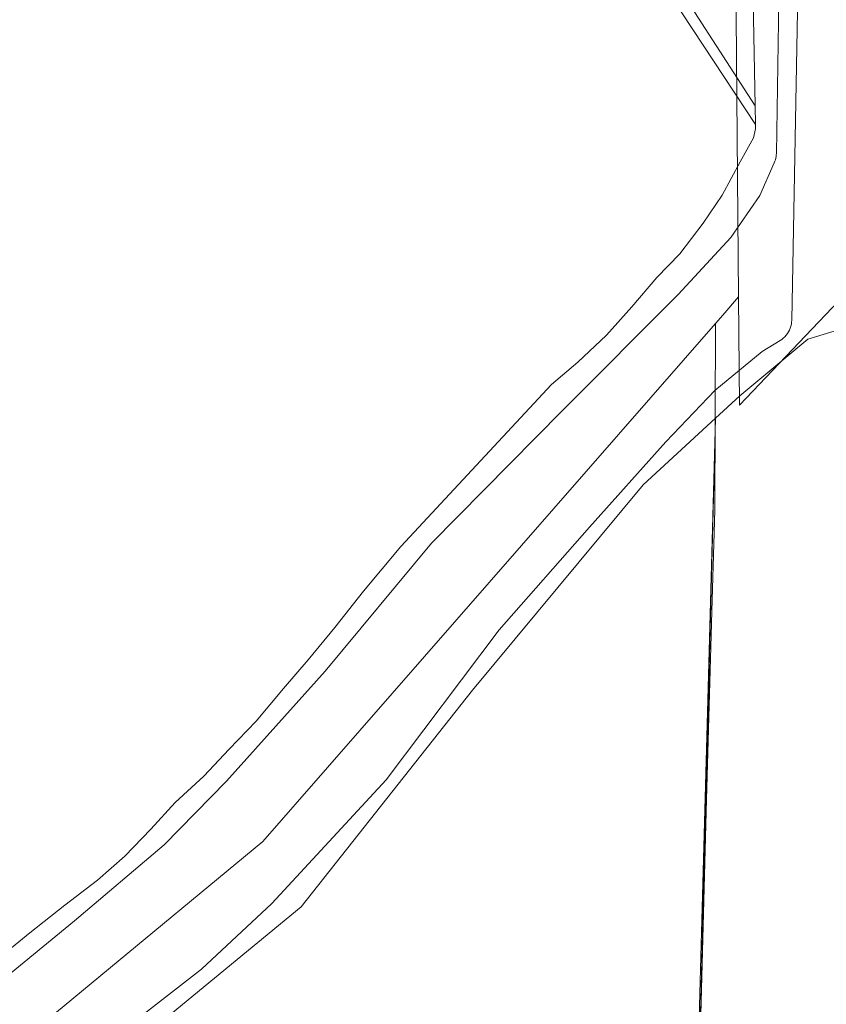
# Model space of a CAD drawing. Header units: metres. Extents: x 250001 to 257773, y 598992 to 609118.
# Tile 454 of 656: x 253751 to 253817, y 603631 to 603712. Entities that reach past the tile are written whole.
import ezdxf
from ezdxf.lldxf.tags import DXFTag

# ---------------------------------------------------------------- set-up
doc = ezdxf.new("R2010")
doc.units = ezdxf.units.M
for name, color, linetype, lineweight in [('B-WE-GR-BOUWLAND-GV', 252, 'Continuous', 13), ('B-WE-GR-GRAS-GV', 252, 'Continuous', 13), ('B-WE-IE-TERREINAFSCHEIDING_KUNSTMATIG_HEKWERK-G', 252, 'IE-TERREINAFSCHEIDING-KUNSTMATIG', 18), ('B-WE-KG-GRENS_PERCEEL-G', 150, 'KG-PERCEEL', 18), ('B-WE-OG-WATER-GV', 252, 'Continuous', 18), ('B-WE-OG-WATER_SLOOT-GV', 252, 'Continuous', 18), ('B-WE-VH-ONVERHARD-GV', 252, 'Continuous', 18), ('X-XX-AL-REFERENTIE-G', 7, 'Continuous', 18)]:
    doc.layers.add(name, color=color, linetype=linetype, lineweight=lineweight)
doc.styles.get("Standard").update_dxf_attribs({"font": 'NLCS-ISO.ttf'})
doc.linetypes.add('IE-TERREINAFSCHEIDING-KUNSTMATIG', pattern='A,4,[82,NLCS.shx,S=0.75,R=90,X=0,Y=0],4,-2', length=10)
tags = doc.linetypes.add('KG-PERCEEL', pattern='A,5.5,-2,["P",Standard,S=1.8,R=0,X=-0.5,Y=-0.9],-2,5.5,-2,[5,NLCS.SHX,S=0.75,R=0,X=0,Y=0],-2', length=19).pattern_tags.tags
tags[6] = DXFTag(74, 10)

# ---------------------------------------------------------------- blocks, each defined once
blk = doc.blocks.new('BS2021-132-Xref-KAD-20210617')
at = {"layer": 'B-WE-KG-GRENS_PERCEEL-G', "flags": 128}
for points in [[(253753.404, 604104.425), (253748.43, 603845.03), (253745.06, 603833.22), (253755.3, 603830.53), (253753.95, 603822.22), (253807.638, 603861.302), (253807.142, 603826.279), (253805.42, 603825.9), (253805.48, 603807.61), (253814.45, 603805.9), (253813.32, 603751.15), (253809.01, 603744.61), (253809.48, 603688.858)], [(253809.48, 603688.858), (253809.554, 603680.019), (253823.066, 603694.22)], [(253808.188, 603687.378), (253809.48, 603688.858)], [(253807.579, 603686.68), (253808.188, 603687.378)], [(253651.336, 603580.952), (253666.668, 603591.802), (253692.292, 603599.607), (253728.482, 603609.463), (253770.586, 603644.313), (253807.579, 603686.68)], [(253783.898, 603434.284), (253793.242, 603446.52), (253797.504, 603452.006), (253801.916, 603457.723), (253802.181, 603465.078), (253802.736, 603499.744), (253803.422, 603524.761), (253803.554, 603527.453), (253804.105, 603541.313), (253804.385, 603548.704), (253804.679, 603573.598), (253805.177, 603587.364), (253805.595, 603598.371), (253805.695, 603602.965), (253806.193, 603622.904), (253806.85, 603647.751), (253807.307, 603664.088), (253807.523, 603671.433), (253807.579, 603686.68)]]:
    blk.add_lwpolyline(points, dxfattribs=at)
blk = doc.blocks.new('BS2021-132-Xref-BGT-GRIJS-20210617-aangepast')
at = {"layer": 'B-WE-GR-BOUWLAND-GV', "flags": 128}
blk.add_lwpolyline([(253748.82, 603634.63), (253751.55, 603636.84), (253754.4, 603639.11), (253757.09, 603641.16), (253759.32, 603643.13), (253761.43, 603645.34), (253763.42, 603647.5), (253765.77, 603649.67), (253767.84, 603651.87), (253770.06, 603654.15), (253772.29, 603656.82), (253774.29, 603659.19), (253776.48, 603661.82), (253778.83, 603664.8), (253781.88, 603668.44), (253792.39, 603679.77), (253794.19, 603681.71), (253796.34, 603683.52), (253798.68, 603685.73), (253800.75, 603688.05), (253802.79, 603690.45), (253804.66, 603692.38), (253806.58, 603694.9), (253808.14, 603697.18), (253809.6, 603699.9), (253810.69, 603701.87), (253810.864, 603702.617), (253810.861, 603702.971), (253792.84, 603730.322)], dxfattribs=at)
at = {"layer": 'B-WE-GR-GRAS-GV', "flags": 128}
for points in [[(253818.265, 603686.374), (253815.125, 603685.397), (253809.576, 603680.773), (253807.583, 603678.937), (253803.762, 603538.742)], [(253794.795, 603538.558), (253802.722, 603538.721), (253803.762, 603538.742), (253807.583, 603678.937), (253801.67, 603673.491), (253787.741, 603656.69), (253773.718, 603638.962), (253752.022, 603621.103), (253733.104, 603605.757), (253728.077, 603603.508), (253711.144, 603599.143), (253697.253, 603595.042), (253682.701, 603590.279), (253668.281, 603583.797), (253661.667, 603579.696), (253656.375, 603573.743), (253649.893, 603566.334), (253649.035, 603564.873), (253647.616, 603563.728), (253722.962, 603514.359), (253738.834, 603504.584), (253747.049, 603499.966), (253765.994, 603492.028), (253770.289, 603498.81)]]:
    blk.add_lwpolyline(points, dxfattribs=at)
at = {"layer": 'B-WE-IE-TERREINAFSCHEIDING_KUNSTMATIG_HEKWERK-G', "flags": 128}
blk.add_lwpolyline([(253814.185, 603459.458), (253813.495, 603461.165), (253811.83, 603465.28), (253802.344, 603471.331), (253807.583, 603678.937)], dxfattribs=at)
at = {"layer": 'B-WE-OG-WATER-GV', "flags": 128}
for points in [[(253760.173, 603629.68), (253765.578, 603633.886), (253771.321, 603639.25), (253780.673, 603649.355), (253789.919, 603661.623), (253797.279, 603670.033), (253803.54, 603677), (253807.527, 603681.213), (253811.402, 603684.407), (253812.86, 603685.291), (253813, 603685.384), (253813.131, 603685.488), (253813.254, 603685.603), (253813.366, 603685.728), (253813.467, 603685.862), (253813.557, 603686.004), (253813.634, 603686.153), (253813.699, 603686.308), (253813.751, 603686.467), (253813.789, 603686.631), (253813.813, 603686.797), (253813.823, 603686.964), (253815.474, 603776.151)], [(253813.731, 603776.195), (253812.562, 603700.606), (253812.556, 603700.473), (253812.541, 603700.342), (253812.517, 603700.211), (253812.484, 603700.082), (253812.443, 603699.956), (253812.394, 603699.833), (253811.225, 603697.168), (253808.851, 603693.721), (253804.526, 603689.049), (253795.064, 603679.536), (253784.371, 603668.711), (253775.697, 603658.258), (253767.626, 603649.26), (253762.532, 603644.041), (253755.198, 603637.835), (253748.481, 603632.333)]]:
    blk.add_lwpolyline(points, dxfattribs=at)
at = {"layer": 'B-WE-OG-WATER_SLOOT-GV', "flags": 128}
for points in [[(253810.539, 603720.257), (253810.833, 603704.499), (253810.861, 603702.971), (253810.864, 603702.617), (253810.69, 603701.87), (253809.6, 603699.9), (253808.14, 603697.18), (253806.58, 603694.9), (253804.66, 603692.38), (253802.79, 603690.45), (253800.75, 603688.05), (253798.68, 603685.73), (253796.34, 603683.52), (253794.19, 603681.71), (253792.39, 603679.77), (253781.88, 603668.44), (253778.83, 603664.8), (253776.48, 603661.82), (253774.29, 603659.19), (253772.29, 603656.82), (253770.06, 603654.15), (253767.84, 603651.87), (253765.77, 603649.67), (253763.42, 603647.5), (253761.43, 603645.34), (253759.32, 603643.13), (253757.09, 603641.16), (253754.4, 603639.11), (253751.55, 603636.84), (253748.82, 603634.63)], [(253752.022, 603621.103), (253773.718, 603638.962), (253787.741, 603656.69), (253801.67, 603673.491), (253807.583, 603678.937), (253809.576, 603680.773), (253815.125, 603685.397), (253818.265, 603686.374)], [(253748.481, 603632.333), (253755.198, 603637.835), (253762.532, 603644.041), (253767.626, 603649.26), (253775.697, 603658.258), (253784.371, 603668.711), (253795.064, 603679.536), (253804.526, 603689.049), (253808.851, 603693.721), (253811.225, 603697.168), (253812.394, 603699.833), (253812.443, 603699.956), (253812.484, 603700.082), (253812.517, 603700.211), (253812.541, 603700.342), (253812.556, 603700.473), (253812.562, 603700.606), (253813.731, 603776.195)], [(253815.474, 603776.151), (253813.823, 603686.964), (253813.813, 603686.797), (253813.789, 603686.631), (253813.751, 603686.467), (253813.699, 603686.308), (253813.634, 603686.153), (253813.557, 603686.004), (253813.467, 603685.862), (253813.366, 603685.728), (253813.254, 603685.603), (253813.131, 603685.488), (253813, 603685.384), (253812.86, 603685.291), (253811.402, 603684.407), (253807.527, 603681.213), (253803.54, 603677), (253797.279, 603670.033), (253789.919, 603661.623), (253780.673, 603649.355), (253771.321, 603639.25), (253765.578, 603633.886), (253760.173, 603629.68)]]:
    blk.add_lwpolyline(points, dxfattribs=at)
at = {"layer": 'B-WE-VH-ONVERHARD-GV', "flags": 128}
for points in [[(253792.84, 603730.322), (253810.861, 603702.971), (253810.833, 603704.499), (253805.609, 603712.585)], [(253805.609, 603712.585), (253810.833, 603704.499), (253810.539, 603720.257)]]:
    blk.add_lwpolyline(points, dxfattribs=at)

msp = doc.modelspace()

# ---------------------------------------------------------------- block references
at = {"layer": 'X-XX-AL-REFERENTIE-G'}
for name in ['BS2021-132-Xref-BGT-GRIJS-20210617-aangepast', 'BS2021-132-Xref-KAD-20210617']:
    msp.add_blockref(name, (0, 0), dxfattribs=at)

doc.saveas('drawing.dxf')
